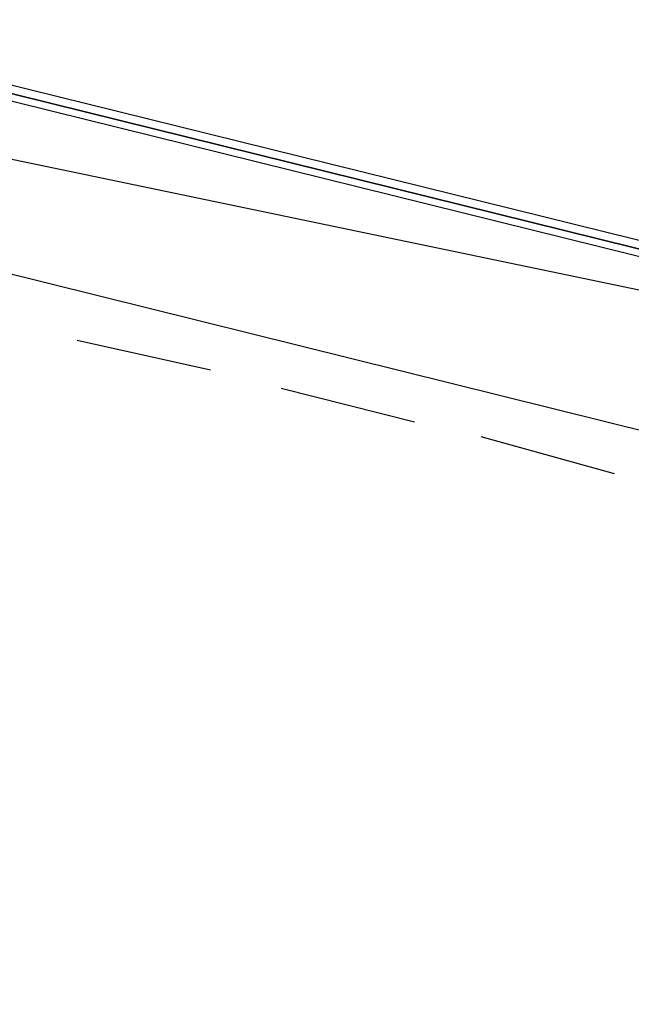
# Model space of a CAD drawing. Header units: feet. Extents: x -79 to 198, y -22 to 181.
# Tile 793 of 982: x 112.39 to 114.59, y 147.96 to 151.5. Entities that reach past the tile are written whole.
import ezdxf

# ---------------------------------------------------------------- set-up
doc = ezdxf.new("R2010")
doc.units = ezdxf.units.FT
doc.layers.add('A-AREA-UNIDAD', color=30, linetype='CONTINUOUS')
doc.layers.add('A-LINEA', color=7, linetype='CONTINUOUS')

msp = doc.modelspace()

# ---------------------------------------------------------------- linework, layer by layer
at = {"layer": 'A-AREA-UNIDAD'}
msp.add_lwpolyline([(122.848, 148.0889), (115.808, 150.2578), (115.2, 150.2578), (115.168, 150.4178), (111.328, 151.2178), (111.28, 151.3778), (104, 152.7289), (99.072, 153.3689), (92.192, 153.9022), (87.92, 153.9733), (87.92, 152.7289), (87.2, 149.8133), (91.36, 148.8889), (91.52, 148.5333), (92.672, 148.4089), (92.72, 147.2889), (92.512, 146.4889), (94.848, 146.0622), (96.96, 145.4222), (97.088, 143.9822), (93.088, 127.1644), (96.32, 126.4178)], dxfattribs=at)
at = {"layer": 'A-LINEA'}
for p, q in [((115.2, 149.8844), (111.6, 150.7778)), ((115.2, 149.8844), (111.6, 150.7778)), ((113.08, 150.2444), (112.6, 150.3511)), ((113.08, 150.2444), (112.6, 150.3511)), ((113.8133, 150.0578), (113.3333, 150.1778)), ((113.8133, 150.0578), (113.3333, 150.1778)), ((114.5333, 149.8711), (114.0533, 150.0044)), ((114.5333, 149.8711), (114.0533, 150.0044))]:
    msp.add_line(p, q, dxfattribs=at)
for points in [[(115.48, 150.4978), (111.6533, 151.4444), (111.64, 151.4311), (111.64, 151.4178), (115.4667, 150.4711), (115.48, 150.4711), (115.48, 150.4844), (115.48, 150.4978)], [(115.48, 150.4978), (111.6533, 151.4444), (111.64, 151.4311), (111.64, 151.4178), (115.4667, 150.4711), (115.48, 150.4711), (115.48, 150.4844), (115.48, 150.4978)], [(115.4667, 150.4711), (111.64, 151.4178), (111.64, 151.4044), (111.64, 151.3911), (115.4667, 150.4444), (115.4667, 150.4578), (115.4667, 150.4711)], [(115.4667, 150.4711), (111.64, 151.4178), (111.64, 151.4044), (111.64, 151.3911), (115.4667, 150.4444), (115.4667, 150.4578), (115.4667, 150.4711)]]:
    msp.add_lwpolyline(points, dxfattribs=at)

doc.saveas('drawing.dxf')
